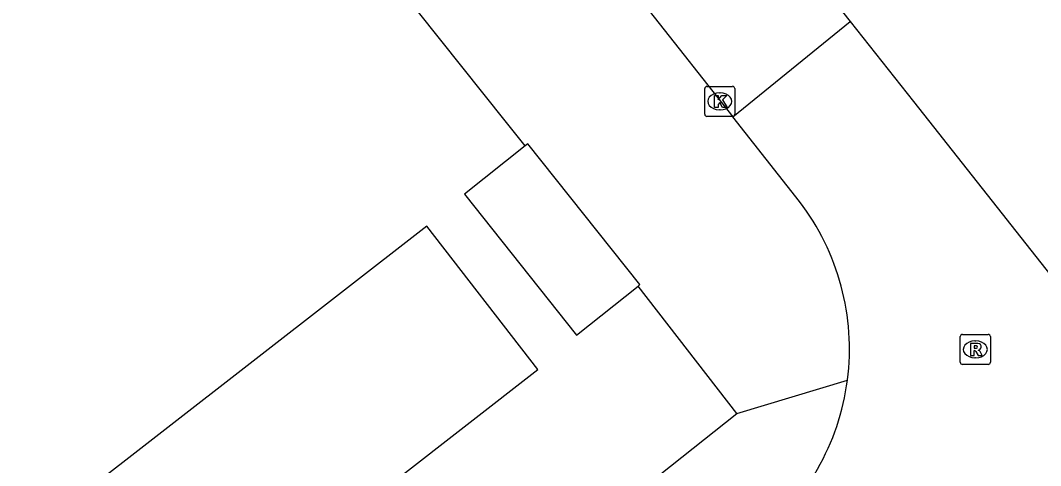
# Model space of a CAD drawing. Extents: x 164150 to 165261, y 382513 to 383432.
# Drawn here: x 165091.6 to 165125.56, y 382661.35 to 382676.16 of the extents above; entities that cross this region are included whole.
import ezdxf

# ---------------------------------------------------------------- set-up
doc = ezdxf.new("R2010")
doc.units = 0
for name, color, linetype in [('IMGEO_Kolk', 7, 'Continuous'), ('IMGEO_Pand', 7, 'Continuous'), ('IMGEO_Rijbaan_lokaal_open', 7, 'Continuous'), ('IMGEO_Rioolput', 7, 'Continuous'), ('IMGEO_Voetpad_open', 7, 'Continuous')]:
    doc.layers.add(name, color=color, linetype=linetype)

msp = doc.modelspace()

# ---------------------------------------------------------------- linework, layer by layer
at = {"layer": 'IMGEO_Kolk'}
for p, q in [((165114.383, 382673.041), (165114.383, 382673.893)), ((165114.458, 382673.967), (165115.31, 382673.967)), ((165115.384, 382673.893), (165115.384, 382673.041)), ((165114.871, 382673.747), (165114.896, 382673.747)), ((165115.31, 382672.967), (165114.458, 382672.967)), ((165114.894, 382673.187), (165114.869, 382673.187))]:
    msp.add_line(p, q, dxfattribs=at)
for points in [[(165114.383, 382673.041), (165114.383, 382673.893)], [(165114.458, 382673.967), (165115.31, 382673.967)], [(165115.384, 382673.893), (165115.384, 382673.041)], [(165114.704, 382673.667), (165114.827, 382673.667), (165114.827, 382673.516), (165114.957, 382673.667), (165115.121, 382673.667), (165114.975, 382673.516), (165115.128, 382673.267), (165114.976, 382673.267), (165114.891, 382673.431), (165114.827, 382673.364), (165114.827, 382673.267), (165114.704, 382673.267), (165114.704, 382673.667)], [(165115.31, 382672.967), (165114.458, 382672.967)]]:
    msp.add_lwpolyline(points, dxfattribs=at)
for centre, start, end in [((165114.46, 382673.891), 91.552, 178.448), ((165114.46, 382673.891), 91.552, 178.448), ((165115.308, 382673.891), 1.552, 88.448), ((165115.308, 382673.891), 1.552, 88.448), ((165114.46, 382673.043), 181.552, 268.448), ((165114.46, 382673.043), 181.552, 268.448), ((165115.308, 382673.043), 271.552, 358.448), ((165115.308, 382673.043), 271.552, 358.448)]:
    msp.add_arc(centre, 0.0765, start, end, dxfattribs=at)
for centre, major_axis, ratio, start_param, end_param in [((165114.87, 382673.467), (-0.387, 0.002), 0.722429, 4.712389, 7.853982), ((165114.895, 382673.467), (-0.39, 0.002), 0.717154, 1.570796, 4.712389)]:
    msp.add_ellipse(centre, major_axis=major_axis, ratio=ratio, start_param=start_param, end_param=end_param, dxfattribs=at)
at = {"layer": 'IMGEO_Pand'}
for points in [[(165108.405, 382671.983), (165106.386, 382670.378), (165110.113, 382665.691), (165112.164, 382667.321)], [(165112.164, 382667.321), (165112.226, 382667.371), (165108.499, 382672.058), (165108.405, 382671.983)], [(165108.829, 382664.546), (165105.133, 382669.319), (165093.474, 382660.256), (165097.17, 382655.483), (165108.829, 382664.546)]]:
    msp.add_lwpolyline(points, dxfattribs=at)
at = {"layer": 'IMGEO_Rijbaan_lokaal_open'}
for points in [[(165086.522, 382717.349), (165086.639, 382717.201), (165119.226, 382676.121)], [(165112.53, 382676.479), (165115.313, 382672.952)], [(165115.313, 382672.952), (165119.226, 382676.121)], [(165119.226, 382676.121), (165121.334, 382673.464), (165129.475, 382663.152)], [(165117.536, 382670.135), (165115.313, 382672.952)]]:
    msp.add_lwpolyline(points, dxfattribs=at)
for centre, radius, start, end in [((165111.156, 382665.236), 8.044, 352.596, 37.5202), ((165111.158, 382665.231), 8.042, 307.686, 352.6277)]:
    msp.add_arc(centre, radius, start, end, dxfattribs=at)
at = {"layer": 'IMGEO_Rioolput'}
for p, q in [((165122.889, 382664.791), (165122.889, 382665.643)), ((165122.964, 382665.717), (165123.816, 382665.717)), ((165123.377, 382665.497), (165123.402, 382665.497)), ((165123.89, 382665.643), (165123.89, 382664.791)), ((165123.816, 382664.717), (165122.964, 382664.717)), ((165123.4, 382664.937), (165123.375, 382664.937))]:
    msp.add_line(p, q, dxfattribs=at)
for points in [[(165122.889, 382664.791), (165122.889, 382665.643)], [(165122.964, 382665.717), (165123.816, 382665.717)], [(165123.478, 382665.415), (165123.226, 382665.417), (165123.226, 382665.017)], [(165123.89, 382665.643), (165123.89, 382664.791)], [(165123.226, 382665.017), (165123.35, 382665.017), (165123.35, 382665.179), (165123.361, 382665.179)], [(165123.404, 382665.336), (165123.35, 382665.336), (165123.35, 382665.255)], [(165123.35, 382665.255), (165123.402, 382665.255)], [(165123.408, 382665.15), (165123.479, 382665.017), (165123.619, 382665.017), (165123.554, 382665.143)], [(165123.816, 382664.717), (165122.964, 382664.717)]]:
    msp.add_lwpolyline(points, dxfattribs=at)
for centre, radius, start, end in [((165122.966, 382665.641), 0.0765, 91.552, 178.448), ((165122.966, 382665.641), 0.0765, 91.552, 178.448), ((165123.477, 382665.305), 0.109, 350.3612, 89.416), ((165123.814, 382665.641), 0.0765, 1.552, 88.448), ((165123.814, 382665.641), 0.0765, 1.552, 88.448), ((165123.36, 382665.126), 0.0533, 26.0293, 88.6989), ((165123.386, 382665.444), 0.19, 274.7715, 282.9687), ((165123.41, 382665.24), 0.0964, 77.0061, 93.1865), ((165123.424, 382665.297), 0.0378, 276.6634, 79.6772), ((165123.475, 382665.305), 0.112, 277.5842, 350.9817), ((165123.459, 382665.09), 0.108, 29.5134, 73.7905), ((165122.966, 382664.793), 0.0765, 181.552, 268.448), ((165122.966, 382664.793), 0.0765, 181.552, 268.448), ((165123.814, 382664.793), 0.0765, 271.552, 358.448), ((165123.814, 382664.793), 0.0765, 271.552, 358.448)]:
    msp.add_arc(centre, radius, start, end, dxfattribs=at)
for centre, major_axis, ratio, start_param, end_param in [((165123.376, 382665.217), (-0.387, 0.002), 0.722429, 4.712389, 7.853982), ((165123.401, 382665.217), (-0.39, 0.002), 0.717154, 1.570796, 4.712389)]:
    msp.add_ellipse(centre, major_axis=major_axis, ratio=ratio, start_param=start_param, end_param=end_param, dxfattribs=at)
at = {"layer": 'IMGEO_Voetpad_open'}
for points in [[(165108.405, 382671.983), (165107.735, 382672.825), (165103.414, 382678.252)], [(165115.45, 382663.087), (165112.164, 382667.321)], [(165115.45, 382663.087), (165119.133, 382664.199)], [(165099.78, 382650.655), (165115.45, 382663.087)]]:
    msp.add_lwpolyline(points, dxfattribs=at)

doc.saveas('drawing.dxf')
